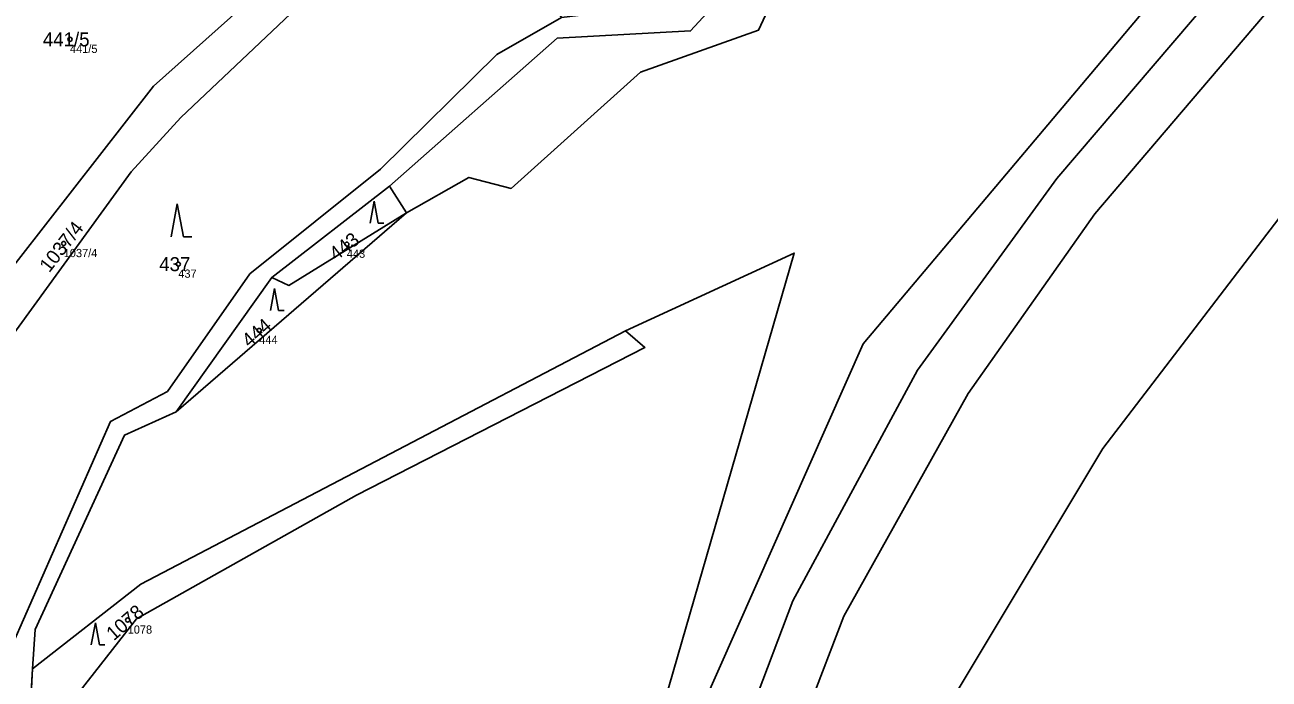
# Model space of a CAD drawing. Extents: x -554500 to -548272, y -1079733 to -1073730.
# Drawn here: x -551641.1 to -551489.7, y -1075724.9 to -1075645.3 of the extents above; entities that cross this region are included whole.
import ezdxf

# ---------------------------------------------------------------- set-up
doc = ezdxf.new("R2010")
doc.units = 0
for name, color, linetype in [('Definiční body', 7, 'Continuous'), ('Hranice parcel', 7, 'Continuous'), ('Parcelní čísla', 7, 'Continuous'), ('Polygon parcely', 7, 'Continuous'), ('Vnitřní kresba', 7, 'Continuous'), ('Značky kultur', 7, 'Continuous')]:
    doc.layers.add(name, color=color, linetype=linetype)

msp = doc.modelspace()

# ---------------------------------------------------------------- linework, layer by layer
at = {"layer": 'Definiční body'}
for centre in [(-551635.58, -1075647.08994), (-551636.34, -1075671.92994), (-551601.9, -1075672.00994), (-551622.4, -1075674.43994), (-551612.56, -1075682.49994), (-551628.56, -1075717.73994)]:
    msp.add_circle(centre, 0.25, dxfattribs=at)
at = {"layer": 'Hranice parcel'}
for p, q in [((-551596.7, -1075664.95), (-551611.04, -1075676.06)), ((-551594.66, -1075668.19), (-551596.7, -1075664.95)), ((-551622.67, -1075692.4), (-551594.66, -1075668.19)), ((-551611.04, -1075676.06), (-551622.67, -1075692.4)), ((-551640.12, -1075723.66), (-551640.82, -1075735.56))]:
    msp.add_line(p, q, dxfattribs=at)
for points in [[(-551376.14, -1075528.04), (-551402.75, -1075579.49), (-551441.98, -1075622.04), (-551488.01, -1075668.18), (-551509.93, -1075696.87), (-551533.46, -1075736.03), (-551537.91, -1075792.05), (-551533.26, -1075824.67), (-551530.47, -1075859.76), (-551529.75, -1075897.45)], [(-551560.75, -1075872.41), (-551564.05, -1075824.19), (-551568.79, -1075795.75), (-551568.78, -1075755.17), (-551558.84, -1075728.67), (-551539.1, -1075684.12), (-551467.34, -1075599.01), (-551459.35, -1075584.9)], [(-551525.61, -1075596.45), (-551530.1, -1075595.73), (-551539.9, -1075596.37), (-551551.19, -1075608.13), (-551553.99, -1075639.39), (-551560.09, -1075646.07), (-551576.31, -1075646.95), (-551596.7, -1075664.95)], [(-551525.59, -1075597.39), (-551533.17, -1075599.56), (-551538.37, -1075605.21), (-551538.32, -1075616.93), (-551551.82, -1075645.98), (-551566.19, -1075651.07), (-551581.91, -1075665.22), (-551587.04, -1075663.89), (-551594.66, -1075668.19)], [(-551587.91, -1075625.77), (-551594.43, -1075630.08), (-551608.2, -1075637.39), (-551625.4, -1075652.79), (-551648.43, -1075682.33), (-551654.36, -1075696.39), (-551656.22, -1075714.82), (-551656.78, -1075734.63), (-551655.54, -1075755.99)], [(-551585.38, -1075629.65), (-551608.75, -1075643.98), (-551622.11, -1075656.61), (-551628.14, -1075663.2), (-551643.57, -1075684.48), (-551647.9, -1075692.99), (-551651.95, -1075709.72), (-551652.68, -1075745.12)], [(-551643.77, -1075728.23), (-551642.39, -1075720.35), (-551630.63, -1075693.57), (-551623.73, -1075689.94), (-551613.7, -1075675.62), (-551597.79, -1075662.9), (-551583.64, -1075648.93), (-551575.78, -1075644.44)], [(-551611.04, -1075676.06), (-551608.97, -1075677.02), (-551594.66, -1075668.19)], [(-551604.95, -1075797.71), (-551580.44, -1075787.2), (-551547.47, -1075673.1), (-551568, -1075682.57)], [(-551640.12, -1075723.66), (-551626.96, -1075713.37), (-551568, -1075682.57)], [(-551568, -1075682.57), (-551565.64, -1075684.58), (-551600.73, -1075702.56), (-551627.47, -1075717.6), (-551638.89, -1075732.14)], [(-551622.67, -1075692.4), (-551628.96, -1075695.24), (-551639.8, -1075718.91), (-551640.12, -1075723.66)]]:
    msp.add_lwpolyline(points, dxfattribs=at)
at = {"layer": 'Polygon parcely'}
for points in [[(-551529.75, -1075897.45), (-551530.47, -1075859.76), (-551533.26, -1075824.67), (-551537.91, -1075792.05), (-551533.46, -1075736.03), (-551509.93, -1075696.87), (-551488.01, -1075668.18), (-551441.98, -1075622.04), (-551402.75, -1075579.49), (-551376.14, -1075528.04), (-551396.16, -1075525.8), (-551404.54, -1075528.55), (-551406.9, -1075529.33), (-551413.37, -1075528.01), (-551428.8, -1075524.85), (-551442.88, -1075555.83), (-551459.35, -1075584.9), (-551467.34, -1075599.01), (-551539.1, -1075684.12), (-551558.84, -1075728.67), (-551568.78, -1075755.17), (-551568.79, -1075795.75), (-551564.05, -1075824.19), (-551560.75, -1075872.41)], [(-551372.54, -1075528.44), (-551376.14, -1075528.04), (-551402.75, -1075579.49), (-551441.98, -1075622.04), (-551488.01, -1075668.18), (-551509.93, -1075696.87), (-551533.46, -1075736.03), (-551537.91, -1075792.05), (-551533.26, -1075824.67), (-551530.47, -1075859.76), (-551529.75, -1075897.45)], [(-551465.77, -1075533.69), (-551490.82, -1075551.95), (-551498.28, -1075559.77), (-551519.81, -1075594.93), (-551529.31, -1075593.53), (-551540.49, -1075594.12), (-551552.81, -1075606.86), (-551556.33, -1075638.76), (-551560.93, -1075642.63), (-551575.78, -1075644.44), (-551583.64, -1075648.93), (-551597.79, -1075662.9), (-551613.7, -1075675.62), (-551623.73, -1075689.94), (-551630.63, -1075693.57), (-551642.39, -1075720.35), (-551643.77, -1075728.23)], [(-551643.57, -1075684.48), (-551628.14, -1075663.2), (-551622.11, -1075656.61), (-551608.75, -1075643.98), (-551585.38, -1075629.65), (-551570.2, -1075619.38), (-551556.33, -1075604.19), (-551535.81, -1075584.07), (-551525.92, -1075571.57), (-551509.17, -1075552.97), (-551500.16, -1075542.97), (-551504.87, -1075539.17), (-551538.42, -1075580.28), (-551545.97, -1075587.48), (-551556.55, -1075597.52), (-551559.98, -1075601.33), (-551565.23, -1075607.16), (-551573.69, -1075614.27), (-551587.91, -1075625.77), (-551594.43, -1075630.08), (-551608.2, -1075637.39), (-551625.4, -1075652.79), (-551648.43, -1075682.33)], [(-551640.82, -1075735.56), (-551640.12, -1075723.66), (-551639.8, -1075718.91), (-551628.96, -1075695.24), (-551622.67, -1075692.4), (-551611.04, -1075676.06), (-551596.7, -1075664.95), (-551576.31, -1075646.95), (-551560.09, -1075646.07), (-551553.99, -1075639.39), (-551551.19, -1075608.13), (-551539.9, -1075596.37), (-551530.1, -1075595.73), (-551525.61, -1075596.45), (-551518.81, -1075597.54), (-551496.05, -1075560.25), (-551488.46, -1075552.33)], [(-551558.84, -1075728.67), (-551539.1, -1075684.12), (-551467.34, -1075599.01), (-551459.35, -1075584.9), (-551470.49, -1075576.27), (-551492.3, -1075593.8), (-551517.28, -1075602.15), (-551525.59, -1075597.39), (-551533.17, -1075599.56), (-551538.37, -1075605.21), (-551538.32, -1075616.93), (-551551.82, -1075645.98), (-551566.19, -1075651.07), (-551581.91, -1075665.22), (-551587.04, -1075663.89), (-551594.66, -1075668.19), (-551622.67, -1075692.4), (-551628.96, -1075695.24), (-551639.8, -1075718.91), (-551640.12, -1075723.66), (-551626.96, -1075713.37), (-551568, -1075682.57), (-551547.47, -1075673.1), (-551580.44, -1075787.2)]]:
    msp.add_lwpolyline(points, dxfattribs=at)
for points in [[(-551596.7, -1075664.95), (-551594.66, -1075668.19), (-551587.04, -1075663.89), (-551581.91, -1075665.22), (-551566.19, -1075651.07), (-551551.82, -1075645.98), (-551538.32, -1075616.93), (-551538.37, -1075605.21), (-551533.17, -1075599.56), (-551525.59, -1075597.39), (-551525.61, -1075596.45), (-551530.1, -1075595.73), (-551539.9, -1075596.37), (-551551.19, -1075608.13), (-551553.99, -1075639.39), (-551560.09, -1075646.07), (-551576.31, -1075646.95)], [(-551671.23, -1075667.6), (-551664.02, -1075672.26), (-551677.4, -1075709.23), (-551684.35, -1075728.45), (-551674.47, -1075729.79), (-551673.31, -1075736.33), (-551691.38, -1075747.87), (-551693.88, -1075754.77), (-551655.54, -1075755.99), (-551656.78, -1075734.63), (-551656.22, -1075714.82), (-551654.36, -1075696.39), (-551648.43, -1075682.33), (-551625.4, -1075652.79), (-551608.2, -1075637.39), (-551594.43, -1075630.08), (-551587.91, -1075625.77), (-551602.58, -1075606.81), (-551634.94, -1075628.7)], [(-551628.14, -1075663.2), (-551643.57, -1075684.48), (-551647.9, -1075692.99), (-551651.95, -1075709.72), (-551652.68, -1075745.12), (-551643.77, -1075728.23), (-551642.39, -1075720.35), (-551630.63, -1075693.57), (-551623.73, -1075689.94), (-551613.7, -1075675.62), (-551597.79, -1075662.9), (-551583.64, -1075648.93), (-551575.78, -1075644.44), (-551577.6, -1075641.64), (-551585.38, -1075629.65), (-551608.75, -1075643.98), (-551622.11, -1075656.61)], [(-551611.04, -1075676.06), (-551608.97, -1075677.02), (-551594.66, -1075668.19), (-551596.7, -1075664.95)], [(-551622.67, -1075692.4), (-551594.66, -1075668.19), (-551608.97, -1075677.02), (-551611.04, -1075676.06)], [(-551600.73, -1075702.56), (-551627.47, -1075717.6), (-551638.89, -1075732.14), (-551626.15, -1075744.11), (-551618.83, -1075759.36), (-551609.71, -1075767.41), (-551604.89, -1075783.04), (-551604.95, -1075797.71), (-551580.44, -1075787.2), (-551547.47, -1075673.1), (-551568, -1075682.57), (-551565.64, -1075684.58)], [(-551640.82, -1075735.56), (-551638.89, -1075732.14), (-551627.47, -1075717.6), (-551600.73, -1075702.56), (-551565.64, -1075684.58), (-551568, -1075682.57), (-551626.96, -1075713.37), (-551640.12, -1075723.66)]]:
    msp.add_lwpolyline(points, close=True, dxfattribs=at)
at = {"layer": 'Vnitřní kresba'}
for p, q in [((-551480.51, -1075623.04), (-551515.55, -1075664.04)), ((-551477.49, -1075629.07), (-551510.92, -1075668.3)), ((-551515.55, -1075664.04), (-551532.49, -1075687.33)), ((-551510.92, -1075668.3), (-551526.32, -1075690.18)), ((-551532.49, -1075687.33), (-551547.66, -1075715.41)), ((-551526.32, -1075690.18), (-551541.44, -1075717.26)), ((-551547.66, -1075715.41), (-551556.3, -1075738.3)), ((-551541.44, -1075717.26), (-551550.61, -1075741.05))]:
    msp.add_line(p, q, dxfattribs=at)
at = {"layer": 'Značky kultur'}
for p, q in [((-551622.52, -1075667.12), (-551623.27, -1075671.12)), ((-551621.77, -1075671.12), (-551622.52, -1075667.12)), ((-551598.57, -1075666.78), (-551599.072, -1075669.46)), ((-551598.068, -1075669.46), (-551598.57, -1075666.78)), ((-551598.068, -1075669.46), (-551597.4, -1075669.46)), ((-551621.77, -1075671.12), (-551620.774, -1075671.12)), ((-551610.7, -1075677.4), (-551611.202, -1075680.08)), ((-551610.198, -1075680.08), (-551610.7, -1075677.4)), ((-551610.198, -1075680.08), (-551609.53, -1075680.08)), ((-551632.49, -1075718.08), (-551632.992, -1075720.76)), ((-551631.988, -1075720.76), (-551632.49, -1075718.08)), ((-551631.988, -1075720.76), (-551631.32, -1075720.76))]:
    msp.add_line(p, q, dxfattribs=at)

# ---------------------------------------------------------------- texts
at = {"layer": 'Definiční body'}
for s, p in [('441/5', (-551635.58, -1075648.746)), ('1037/4', (-551636.34, -1075673.586)), ('443', (-551601.9, -1075673.666)), ('437', (-551622.4, -1075676.096)), ('444', (-551612.56, -1075684.156)), ('1078', (-551628.56, -1075719.396))]:
    msp.add_text(s, height=0.999996, dxfattribs=at).set_placement(p)
at = {"layer": 'Parcelní čísla'}
for s, p in [('441/5', (-551638.878, -1075647.94)), ('437', (-551624.725, -1075675.29))]:
    msp.add_text(s, height=1.699998, dxfattribs=at).set_placement(p)
for s, rotation, p in [('1037/4', 52, (-551638.1, -1075675.564)), ('443', 38, (-551603.208, -1075674.111)), ('444', 41, (-551613.757, -1075684.666)), ('1078', 41, (-551630.247, -1075720.332))]:
    msp.add_text(s, height=1.699998, rotation=rotation, dxfattribs=at).set_placement(p)

doc.saveas('drawing.dxf')
